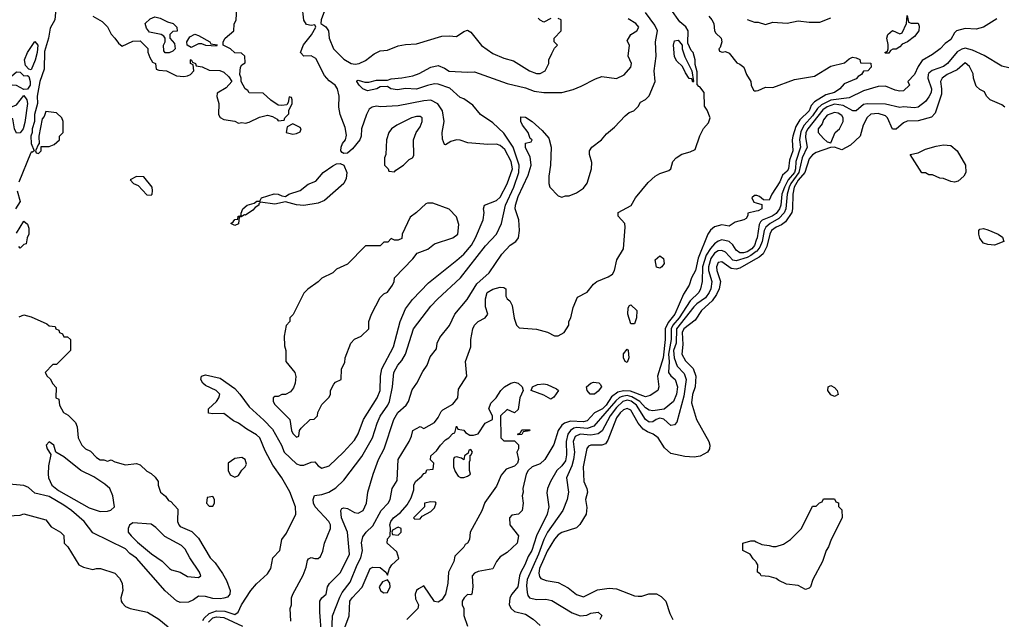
# Model space of a CAD drawing. Header units: inches. Extents: x 2380053 to 2584298, y 380219 to 546618.
# Tile 574 of 656: x 2495947 to 2501365, y 493831 to 497131. Entities that reach past the tile are written whole.
import ezdxf

# ---------------------------------------------------------------- set-up
doc = ezdxf.new("R2010")
doc.units = ezdxf.units.IN
doc.header["$MEASUREMENT"] = 0
doc.layers.add('C4499', color=7, linetype='Continuous')
doc.layers.add('C5409', color=7, linetype='Continuous')

msp = doc.modelspace()

# ---------------------------------------------------------------- linework, layer by layer
at = {"layer": 'C4499', "color": 2}
for points, elevation in [([(2496146.6, 497190), (2496140.9, 497130), (2496115.1, 497084.9), (2496105.1, 497030), (2496083.3, 496956.7), (2496082, 496858), (2496058.4, 496790), (2496043.6, 496710), (2496045.2, 496670), (2496029.3, 496610), (2496029.2, 496570), (2496015.3, 496530), (2496015.3, 496510), (2496009.2, 496490), (2496009.3, 496449.3), (2496026, 496410), (2496018, 496402), (2496010, 496402), (2496005.6, 496394.4), (2495942.7, 496237.3)], 46), ([(2496350, 497151), (2496401, 497121), (2496430, 497092), (2496450.7, 497050.7), (2496471.3, 497030), (2496490, 497002), (2496510, 496984.7), (2496570, 497012), (2496610, 497014), (2496651.6, 496971.6), (2496652.7, 496952.7), (2496663.6, 496923.6), (2496678, 496898), (2496694, 496890), (2496698, 496858), (2496712.7, 496852.7), (2496754, 496850), (2496810, 496822), (2496850, 496818), (2496870, 496822), (2496886, 496830), (2496906, 496850), (2496902, 496882), (2496886, 496890), (2496886, 496910), (2496890, 496912), (2496898, 496898), (2496914, 496890), (2496918, 496878), (2496951.6, 496871.6), (2496990, 496854), (2497048, 496852), (2497070, 496842), (2497096.9, 496816.9), (2497114, 496790), (2497083.6, 496756.4), (2497032.7, 496727.3), (2497032, 496708), (2497042.8, 496670), (2497041, 496610), (2497050, 496592), (2497070, 496581), (2497130, 496572), (2497150, 496562), (2497170, 496564.7), (2497190, 496561), (2497210, 496566.8), (2497265.6, 496594.4), (2497310, 496606), (2497338.8, 496598.8), (2497363.6, 496583.6), (2497370, 496574), (2497402, 496578), (2497406, 496590), (2497427.3, 496612.7), (2497428.4, 496631.6), (2497446, 496670), (2497446, 496690), (2497442, 496702), (2497430, 496706), (2497424.7, 496675.3), (2497416.9, 496663.1), (2497390, 496659), (2497370, 496661.2), (2497329, 496689), (2497287.3, 496727.3), (2497210, 496728.7), (2497202, 496742), (2497188, 496750), (2497166, 496790), (2497166, 496810), (2497158, 496830), (2497162, 496870), (2497170, 496882), (2497187.3, 496892.7), (2497186, 496930), (2497167.3, 496947.3), (2497130, 496948), (2497106, 496970), (2497066, 496990), (2497066, 497010), (2497078, 497030), (2497126, 497070), (2497127.3, 497107.3), (2497138, 497130), (2497142, 497190)], 46), ([(2496955.2, 493824.8), (2496962, 493838), (2496990, 493863.6), (2497030, 493876.9), (2497075.8, 493875.8), (2497130, 493857.3), (2497149, 493870), (2497166.6, 493910), (2497219.3, 493990), (2497250, 494026.8), (2497310, 494082), (2497328, 494110), (2497339, 494170), (2497378, 494210), (2497389.2, 494270), (2497414.5, 494305.5), (2497466.3, 494410), (2497464.2, 494450), (2497433.3, 494533.3), (2497389.3, 494610), (2497339.5, 494679.5), (2497297.4, 494757.4), (2497267.6, 494830), (2497250, 494846), (2497196.5, 494876.5), (2497150, 494911.3), (2497123.5, 494923.5), (2497070, 494963.7), (2497010, 494960.9), (2496986.3, 494966.3), (2496986, 494990), (2497029.3, 495030), (2497042.7, 495050), (2497049, 495070), (2497028.7, 495090), (2496970, 495118.4), (2496955.1, 495130), (2496944.2, 495150), (2496947.3, 495170), (2496970, 495175.8), (2497050, 495157.3), (2497130, 495100.7), (2497159.1, 495070), (2497210, 494999.5), (2497290, 494927.7), (2497338, 494878), (2497386.7, 494790), (2497401.5, 494750), (2497470, 494687), (2497490, 494679.5), (2497510, 494678.4), (2497550, 494694.9), (2497570, 494697.3), (2497590, 494676), (2497610, 494662.8), (2497650, 494674.8), (2497729.3, 494750), (2497790, 494816), (2497810, 494851.3), (2497838.4, 494930), (2497913.6, 495050), (2497929.6, 495090), (2497931.8, 495168.2), (2497939.3, 495210), (2498003.6, 495330), (2498039.6, 495470), (2498070, 495538.8), (2498108.1, 495591.9), (2498197.2, 495682.8), (2498352.5, 495807.5), (2498390, 495840.5), (2498433.6, 495890), (2498455.6, 495930), (2498496.2, 496030), (2498502, 496070), (2498499.3, 496090), (2498505.2, 496110), (2498570, 496135.8), (2498590, 496154.4), (2498630, 496227.7), (2498658.2, 496310), (2498650.8, 496350), (2498615.9, 496415.9), (2498590, 496438.7), (2498570, 496446), (2498523.6, 496443.6), (2498413.2, 496453.2), (2498370, 496468.7), (2498350, 496469), (2498319.8, 496460.2), (2498290, 496442), (2498284.7, 496444.7), (2498272.9, 496472.9), (2498272, 496510), (2498283, 496570), (2498273.6, 496630), (2498248.2, 496668.2), (2498210, 496687.8), (2498170, 496685.1), (2498030, 496657.6), (2497932.3, 496652.3), (2497910, 496655.1), (2497886, 496650), (2497870, 496639.3), (2497854.4, 496610), (2497828.4, 496530), (2497826.7, 496490), (2497819.3, 496470), (2497779, 496421), (2497750, 496396), (2497730, 496394), (2497720.9, 496400.9), (2497714, 496410), (2497716, 496430), (2497723.7, 496450), (2497739.3, 496470), (2497744.8, 496495.2), (2497737.7, 496537.7), (2497709.4, 496610), (2497703.7, 496650), (2497705.2, 496710), (2497695.3, 496750), (2497682, 496770), (2497650, 496794), (2497624.8, 496824.8), (2497576.6, 496916.6), (2497550, 496932), (2497509.6, 496929.6), (2497492.7, 496950), (2497507.7, 496992.3), (2497552.2, 497047.8), (2497576, 497090), (2497570, 497102), (2497550, 497099.3), (2497525.1, 497105.1), (2497510, 497128), (2497501.2, 497210)], 42), ([(2497608, 493750), (2497597.6, 493870), (2497599.3, 493930), (2497609, 493950), (2497633.2, 493970), (2497640.9, 494010), (2497651.5, 494028.5), (2497712.3, 494087.7), (2497761.6, 494190), (2497751.5, 494310), (2497718, 494390), (2497713.2, 494430), (2497720.1, 494439.9), (2497730, 494444), (2497750, 494440.5), (2497790, 494419.1), (2497810, 494414.8), (2497837.2, 494430), (2497856, 494470), (2497862.7, 494530), (2497892.7, 494630), (2497920.9, 494710), (2497952, 494770), (2498005.6, 494930), (2498027, 494970), (2498072.7, 495010), (2498086, 495030), (2498105.8, 495094.2), (2498132.3, 495130), (2498164.5, 495195.5), (2498188.7, 495230), (2498204.7, 495275.3), (2498240.2, 495319.8), (2498244, 495350), (2498258.6, 495381.4), (2498312.5, 495447.5), (2498341.2, 495510), (2498409.5, 495590.5), (2498463.1, 495676.9), (2498530, 495737.3), (2498600.1, 495839.9), (2498645.2, 495890), (2498677.2, 495910), (2498691.8, 495930), (2498697.6, 495970), (2498692.7, 496030), (2498674, 496090), (2498675.1, 496110), (2498690, 496158.8), (2498744.2, 496275.8), (2498761.2, 496330), (2498756.4, 496376.4), (2498730, 496426), (2498729.3, 496450.7), (2498762, 496458), (2498766, 496470), (2498756.4, 496476.4), (2498744, 496510), (2498713.2, 496550), (2498705.2, 496570), (2498704, 496596), (2498730, 496594), (2498766, 496570), (2498822, 496522), (2498858.4, 496478.4), (2498871.1, 496428.9), (2498866.8, 496330), (2498858, 496270), (2498858, 496230), (2498864.7, 496210), (2498910, 496162), (2498930, 496154), (2498950, 496162), (2498970, 496162), (2499010, 496178), (2499050, 496204.7), (2499069.1, 496230.9), (2499094, 496310), (2499094.6, 496345.4), (2499082, 496390), (2499082, 496410), (2499095.3, 496430), (2499148, 496470), (2499176.4, 496503.6), (2499220.2, 496539.8), (2499278, 496602), (2499300.2, 496619.8), (2499326, 496630), (2499350, 496654), (2499363.1, 496676.9), (2499390, 496692), (2499410, 496712), (2499444, 496790), (2499437.2, 496850), (2499449.4, 496930), (2499446, 497010), (2499456.9, 497070), (2499441.8, 497101.8), (2499389.7, 497170)], 34), ([(2497636, 497210), (2497604.9, 497130), (2497604.7, 497110), (2497631.7, 497091.7), (2497646.7, 497070), (2497649, 497029), (2497674, 496970), (2497730, 496914.6), (2497770, 496890.3), (2497793.1, 496886.9), (2497815.3, 496890), (2497850, 496906.8), (2497896.6, 496943.4), (2497930, 496958.8), (2497970, 496964), (2498030, 496986.8), (2498070, 496994.8), (2498130, 496998.8), (2498270, 497040.7), (2498310, 497042.8), (2498350, 497038.8), (2498390, 497066.8), (2498410, 497074), (2498430, 497062.8), (2498488.6, 496988.6), (2498550, 496944.9), (2498610, 496919.1), (2498664.5, 496904.5), (2498751.3, 496850), (2498790, 496834), (2498810, 496834.8), (2498839, 496850), (2498859, 496890), (2498859, 496910), (2498874.6, 496945.4), (2498890, 496974), (2498906, 496990), (2498888, 497010), (2498888, 497030), (2498926, 497070), (2498926, 497130), (2498910, 497138)], 42), ([(2497664.7, 493750), (2497667.8, 493850), (2497707.9, 493952.1), (2497721.4, 493978.6), (2497764.6, 494035.4), (2497803, 494130), (2497824.7, 494170), (2497834, 494210), (2497828, 494252), (2497834.5, 494285.5), (2497853.2, 494310), (2497890, 494344.9), (2497935.6, 494430), (2497974.5, 494470), (2497985.1, 494490), (2497997.2, 494550), (2498024.5, 494595.5), (2498029.2, 494710), (2498089.2, 494810), (2498102, 494838), (2498109.4, 494870.6), (2498150, 494892), (2498170, 494882), (2498230, 494914.8), (2498250, 494941), (2498265.6, 494974.4), (2498275.5, 494984.5), (2498330, 495014.8), (2498358, 495050), (2498362, 495098), (2498407, 495170), (2498399.6, 495250), (2498429.4, 495330), (2498429.5, 495370), (2498439.5, 495430), (2498449.6, 495450.3), (2498470, 495470.8), (2498508.7, 495490), (2498522, 495510), (2498509.2, 495550), (2498510, 495594), (2498519.3, 495630), (2498550, 495647.3), (2498590, 495658.8), (2498610, 495658), (2498622, 495650), (2498622, 495610), (2498630, 495594), (2498643.6, 495583.6), (2498657.3, 495557.3), (2498667.9, 495487.9), (2498681, 495450), (2498694.8, 495434.8), (2498790, 495427.7), (2498850.7, 495410.7), (2498890, 495391.3), (2498910, 495391.3), (2498942, 495410), (2498968, 495450), (2498968.7, 495470), (2498979, 495490), (2498992.9, 495547.1), (2499016.4, 495603.6), (2499070, 495631.3), (2499104.1, 495675.9), (2499122, 495690), (2499184.7, 495715.3), (2499208, 495730), (2499219, 495750), (2499232.7, 495810), (2499269.2, 495870), (2499279.3, 495990), (2499276, 496010), (2499239, 496050), (2499239, 496070), (2499311.5, 496108.5), (2499336, 496150), (2499405.4, 496234.6), (2499442.7, 496270), (2499470, 496284.9), (2499519.5, 496300.5), (2499529, 496310), (2499541.2, 496350), (2499559, 496370), (2499590, 496390.8), (2499636, 496404), (2499663.1, 496416.9), (2499690, 496492), (2499710, 496532), (2499736.5, 496563.5), (2499745.2, 496590), (2499730, 496632.7), (2499715.6, 496655.6), (2499713.7, 496730), (2499690, 496762), (2499683.1, 496763.1), (2499674, 496774), (2499675.3, 496844.7), (2499663.7, 496883.7), (2499663.6, 496910), (2499652.4, 496950), (2499641.1, 496961.1), (2499622.5, 497002.5), (2499625.4, 497070), (2499611.5, 497091.5), (2499578.9, 497118.9), (2499530, 497188.7)], 30), ([(2497438.6, 493821.4), (2497435.3, 493890), (2497442, 493910), (2497442.7, 493950), (2497449.2, 493970), (2497506.8, 494073.2), (2497522.7, 494117.3), (2497530, 494154), (2497536.4, 494163.6), (2497550, 494171), (2497570, 494164.7), (2497590, 494166), (2497602.7, 494177.3), (2497614.5, 494205.5), (2497624.5, 494250), (2497656.2, 494330), (2497656.2, 494350), (2497647.3, 494370), (2497573, 494450), (2497563.6, 494470), (2497561.2, 494490), (2497568.4, 494511.6), (2497610, 494517.3), (2497648, 494530), (2497685.6, 494554.4), (2497730, 494596), (2497830, 494726.8), (2497887.3, 494830), (2497913.3, 494910), (2497931.1, 494948.9), (2497973.3, 495010), (2497982.4, 495030), (2497998.4, 495110), (2498006, 495190), (2498027, 495230), (2498050, 495254.8), (2498069.5, 495290), (2498113.2, 495430), (2498210, 495554.8), (2498246.2, 495593.8), (2498372.3, 495710), (2498510, 495886.8), (2498570, 495951), (2498597.6, 496010), (2498620.4, 496110), (2498665, 496210), (2498692.8, 496290), (2498695.5, 496330), (2498662.2, 496430), (2498610, 496507), (2498550, 496564), (2498482, 496610), (2498440.2, 496660.2), (2498390, 496695.3), (2498370, 496702), (2498313.3, 496753.3), (2498250, 496777), (2498230, 496778.4), (2498190, 496769.6), (2498130, 496748.3), (2498070, 496753.2), (2498025.4, 496745.4), (2497989.6, 496749.6), (2497970, 496764), (2497930, 496761.2), (2497911.3, 496750), (2497860.1, 496740.1), (2497835.3, 496750), (2497815.3, 496770), (2497802, 496790), (2497804, 496796), (2497810, 496798), (2497846.8, 496786.8), (2497867.5, 496787.5), (2497910, 496798), (2497970, 496798), (2497990, 496804.7), (2498050, 496811), (2498110, 496822.8), (2498144.7, 496835.3), (2498209.4, 496870.6), (2498250, 496878.8), (2498284.5, 496864.5), (2498310, 496847.3), (2498410, 496842), (2498450, 496844.7), (2498630, 496780.7), (2498730, 496756.3), (2498778.5, 496738.5), (2498830, 496730.6), (2498930, 496730.8), (2498992.5, 496747.5), (2499035.5, 496764.5), (2499114.6, 496805.4), (2499150, 496818), (2499230, 496808), (2499272.9, 496827.1), (2499309.3, 496870), (2499313.2, 496890), (2499295.3, 496930), (2499302, 496990), (2499290, 497014), (2499308.7, 497050), (2499342, 497070), (2499354, 497090), (2499338, 497110), (2499295.1, 497135.1)], 38), ([(2498870, 497138), (2498830, 497118), (2498810, 497128), (2498800.2, 497140.2)], 42), ([(2499738, 497150), (2499756, 497130), (2499766, 497110), (2499770.8, 497070), (2499777.3, 497057.3), (2499806, 497030), (2499810.6, 497009.4), (2499802, 496978), (2499794, 496970), (2499798, 496958), (2499812.7, 496952.7), (2499830, 496956), (2499850, 496946), (2499892.8, 496892.8), (2499910, 496886), (2499930.6, 496870), (2499946, 496830), (2499970.7, 496790), (2499970.8, 496770), (2499983.8, 496743.8), (2499990, 496738.8), (2500000, 496740.4)], 30), ([(2499950, 497132), (2499990, 497118), (2500000, 497118)], 34), ([(2495932.7, 496190), (2495949.2, 496130), (2495924, 496090)], 46), ([(2500000, 496163.3), (2499990, 496164), (2499976, 496150), (2499986, 496126), (2500000, 496122.2)], 30), ([(2500000, 496076.7), (2499954, 496066), (2499954, 496054), (2499943.6, 496036.4), (2499931.1, 496028.9), (2499883.5, 496016.5), (2499850, 495995.3), (2499810, 496002), (2499770, 495991.6), (2499747.9, 495972.1), (2499732.7, 495950), (2499680.8, 495819.2), (2499664.6, 495750), (2499643, 495710), (2499630.3, 495669.8), (2499598.9, 495621.1), (2499551.3, 495510), (2499515.2, 495464.8), (2499498.2, 495430), (2499498, 495370), (2499487.2, 495270), (2499457, 495170), (2499462.8, 495110), (2499458, 495090), (2499416.4, 495063.6), (2499390, 495055.6), (2499307.1, 495087.1), (2499270, 495088.4), (2499238.8, 495081.2), (2499204, 495056), (2499173.2, 495010), (2499154, 494990), (2499110, 494967.6), (2499070, 494924), (2499050, 494918), (2498978, 494922), (2498944, 494910), (2498930, 494899.5), (2498910.5, 494870), (2498886.7, 494793.3), (2498836.3, 494710), (2498810, 494686), (2498767.3, 494670), (2498745.5, 494650), (2498733, 494630), (2498716, 494550), (2498718, 494530), (2498712, 494510), (2498718, 494470), (2498711.3, 494430), (2498692, 494410), (2498655.3, 494404.7), (2498642.8, 494390), (2498644, 494350), (2498691, 494290), (2498684.7, 494250), (2498630, 494198), (2498590, 494175.3), (2498571.3, 494150), (2498550.6, 494109.4), (2498470, 494093.2), (2498450, 494084), (2498436, 494070), (2498441, 494010), (2498434, 493970), (2498430, 493966), (2498410, 493968), (2498392, 493950), (2498382, 493930), (2498382, 493910), (2498391.3, 493890), (2498391.6, 493851.6), (2498410, 493794)], 30), ([(2495930, 495955.3), (2495970, 496022), (2495990, 496006), (2495996.4, 495983.6), (2495998, 495950), (2495988, 495930), (2495982, 495898), (2495970, 495894), (2495950, 495874), (2495942, 495882)], 46), ([(2500000, 495917.1), (2499990, 495888.4), (2499974.7, 495870), (2499950, 495853.3), (2499930, 495847.3), (2499910, 495848.6), (2499890, 495862), (2499871.6, 495891.6), (2499850, 495909.7), (2499810, 495918.9), (2499790, 495913), (2499770, 495897.4), (2499747.7, 495872.3), (2499724.6, 495835.4), (2499704.8, 495770), (2499702.6, 495690), (2499693.7, 495650), (2499683.1, 495630), (2499636.3, 495583.7), (2499576.3, 495490), (2499540.9, 495450), (2499531.6, 495430), (2499532.3, 495370), (2499517, 495290), (2499521.3, 495250), (2499516.4, 495190), (2499530, 495170.6), (2499553, 495150), (2499565.7, 495110), (2499560.3, 495070), (2499543.7, 495030), (2499492.8, 494987.3), (2499430, 494977.7), (2499410, 494982), (2499390, 494994.3), (2499358.2, 495030), (2499315.2, 495055.2), (2499290, 495062), (2499262.2, 495057.8), (2499248.1, 495051.9), (2499227.1, 495032.9), (2499106.8, 494893.2), (2499070, 494881.5), (2499013, 494887), (2498996.8, 494883.2), (2498977.4, 494870), (2498963.2, 494850), (2498952.9, 494810), (2498955.9, 494735.9), (2498950, 494702.7), (2498930, 494675.6), (2498901.6, 494650), (2498867.3, 494590), (2498850.7, 494550), (2498847.5, 494527.5), (2498859.3, 494450), (2498850, 494409), (2498790.3, 494290), (2498765.3, 494210), (2498744.2, 494175.8), (2498727, 494130), (2498703.7, 494090), (2498696.5, 494070), (2498687.7, 494010), (2498654, 493970), (2498644, 493950), (2498640.7, 493910), (2498650.7, 493890), (2498670, 493873.4), (2498730, 493858.4), (2498771.9, 493831.9), (2498810, 493796.3)], 34), ([(2500000, 495855.1), (2499970, 495832.8), (2499950, 495822), (2499890, 495803.5), (2499870, 495807.4), (2499830, 495851.5), (2499810, 495861.1), (2499790, 495859.8), (2499770, 495846.9), (2499750, 495817.6), (2499736.5, 495770), (2499736.9, 495750), (2499755.5, 495690), (2499750.2, 495650), (2499741.3, 495630), (2499720, 495600), (2499673.1, 495566.9), (2499656.5, 495550), (2499560.9, 495430), (2499558.6, 495350), (2499544.6, 495310), (2499547.2, 495270), (2499564.3, 495224.3), (2499603.5, 495183.5), (2499613.4, 495150), (2499600.4, 495059.6), (2499563.4, 494916.6), (2499550, 494900.9), (2499530, 494898.4), (2499491.6, 494931.6), (2499470, 494937.6), (2499449.2, 494930.8), (2499430, 494917.6), (2499410, 494916.3), (2499390, 494931.5), (2499341.4, 495010), (2499311.2, 495031.2), (2499290, 495036.5), (2499264.9, 495030), (2499230, 494995.8), (2499195, 494950), (2499151, 494869), (2499130, 494851.3), (2499090, 494844.5), (2499030, 494850.8), (2499003.2, 494836.8), (2498991.5, 494810), (2499000.2, 494750), (2498994.4, 494710), (2498985.2, 494674.8), (2498955.8, 494610), (2498966, 494530), (2498959.1, 494490), (2498936.3, 494430), (2498850.3, 494310), (2498830.5, 494270.5), (2498801.1, 494190), (2498739.7, 494050), (2498736.1, 494016.1), (2498739, 493979), (2498742.6, 493962.6), (2498751.3, 493950), (2498790, 493940.5), (2498841.4, 493941.4), (2498874.6, 493934.6), (2498986.6, 493866.6), (2499030, 493850.6), (2499066.8, 493853.2), (2499090, 493864), (2499130, 493870.7), (2499150, 493852), (2499139.1, 493830)], 38), ([(2500000, 495814.9), (2499970, 495797.6), (2499910, 495763.6), (2499890, 495757.4), (2499861.3, 495761.3), (2499810, 495798.4), (2499790, 495794.5), (2499781.1, 495770), (2499782.6, 495750), (2499802.3, 495690), (2499796, 495650), (2499780.9, 495619.1), (2499756.4, 495583.6), (2499697.6, 495530), (2499663.1, 495476.9), (2499601.1, 495430), (2499591.7, 495410), (2499596, 495344), (2499590.6, 495290), (2499610, 495254), (2499652.2, 495212.2), (2499666.4, 495170), (2499664.4, 495110), (2499648.5, 495068.5), (2499642.9, 495022.9), (2499670.8, 494930), (2499738, 494810), (2499744.7, 494790), (2499742, 494770), (2499732, 494750), (2499691.1, 494728.9), (2499657.3, 494722.7), (2499606.3, 494726.3), (2499530, 494744), (2499494.5, 494774.5), (2499459.3, 494830), (2499433.2, 494850), (2499402, 494862), (2499377.8, 494877.8), (2499350.7, 494910.7), (2499310, 494982), (2499290, 494991.3), (2499270, 494984.2), (2499250, 494967.8), (2499230, 494939.5), (2499183.8, 494816.2), (2499170, 494797), (2499150, 494789.5), (2499090.4, 494789.6), (2499076.3, 494783.7), (2499068.1, 494771.9), (2499048, 494670), (2499050.8, 494590), (2499067.3, 494550), (2499070.6, 494530), (2499060.7, 494490), (2499067.1, 494447.1), (2499064, 494410), (2499028.1, 494351.9), (2499010, 494334), (2498930, 494309.4), (2498910, 494295.1), (2498890, 494272.3), (2498850, 494206.6), (2498830, 494163.7), (2498807.8, 494110), (2498804.2, 494084.2), (2498806.7, 494066.7), (2498814.9, 494054.9), (2498844.4, 494044.4), (2498910, 494033), (2498964.7, 494004.7), (2499010, 493967.3), (2499050, 493954.8), (2499126.8, 493993.2), (2499190, 494002.8), (2499230, 493998.8), (2499330, 493961), (2499350, 493958), (2499370, 493958), (2499409.1, 493970.9), (2499450, 493971), (2499476.8, 493956.8), (2499502, 493930), (2499523.5, 493863.5), (2499541, 493830)], 42), ([(2495943.6, 495496.4), (2495970, 495506), (2496010, 495495.3), (2496096.4, 495456.4), (2496110, 495446), (2496142, 495442), (2496146, 495430), (2496162, 495422), (2496166, 495410), (2496182, 495402), (2496190, 495386), (2496210, 495386), (2496226, 495370), (2496226, 495310), (2496150, 495234), (2496130, 495234), (2496088, 495190), (2496098, 495170), (2496114.6, 495154.6), (2496130, 495126), (2496147.3, 495107.3), (2496146, 495050), (2496162, 495042), (2496166, 495010), (2496188, 494970), (2496214.6, 494954.6), (2496254, 494914), (2496264, 494890), (2496269.2, 494830), (2496289.4, 494789.4), (2496308.7, 494770), (2496336, 494756), (2496370, 494722), (2496390, 494709), (2496410, 494709), (2496430, 494702), (2496450, 494708), (2496470, 494698), (2496530, 494682), (2496590, 494688.7), (2496610, 494682), (2496646.3, 494646.3), (2496670, 494634), (2496692.9, 494612.9), (2496708, 494590), (2496708.7, 494570), (2496722, 494530), (2496749.1, 494509.1), (2496765.6, 494485.6), (2496779, 494479), (2496816.4, 494436.4), (2496815.3, 494370), (2496822, 494350), (2496830, 494342), (2496893.6, 494313.6), (2496930, 494278), (2496995.3, 494170), (2497022, 494142), (2497063.2, 494083.2), (2497084.5, 494044.5), (2497104.5, 493990), (2497102.9, 493970), (2497097.5, 493962.5), (2497090, 493953.4), (2497070, 493946.4), (2497050, 493943.1), (2497010, 493946), (2496970, 493957.3), (2496930, 493958.8), (2496902.5, 493937.5), (2496875.1, 493924.9), (2496830, 493923.8), (2496810, 493933), (2496746.9, 493986.9), (2496590, 494167.7), (2496553.7, 494193.7), (2496530, 494218), (2496350, 494307.3), (2496302, 494370), (2496232.7, 494430), (2496190, 494458.9), (2496110, 494507.2), (2496030, 494524.9), (2495995.6, 494555.6), (2495970, 494567.7), (2495890, 494574)], 46), ([(2497730, 493772), (2497759.3, 493850), (2497763.7, 493930), (2497777.2, 493950), (2497832.1, 494007.9), (2497875.3, 494110), (2497890, 494117.3), (2497930, 494116), (2497962, 494090), (2497970, 494074), (2497982, 494110), (2497994, 494130), (2498033.6, 494166.4), (2498022, 494202), (2497968.7, 494250), (2497970, 494274), (2497986, 494290), (2497988, 494332), (2497984, 494350), (2497989.2, 494370), (2498004, 494390), (2498041.5, 494418.5), (2498079.5, 494460.5), (2498100.2, 494499.8), (2498116.4, 494543.6), (2498115.3, 494570), (2498124, 494590), (2498160.4, 494619.6), (2498170, 494634), (2498182, 494638), (2498187.3, 494652.7), (2498222, 494658), (2498226, 494690), (2498208, 494708), (2498208.7, 494730), (2498241.2, 494758.8), (2498262, 494790), (2498290, 494818), (2498308, 494830), (2498330, 494854), (2498342, 494858), (2498350, 494894), (2498358, 494878), (2498390, 494872), (2498399.6, 494859.6), (2498423.6, 494843.6), (2498443.6, 494843.6), (2498470, 494851.3), (2498508.7, 494910), (2498548, 494930), (2498548.7, 494950), (2498528, 494990), (2498540.2, 495019.8), (2498569, 495050), (2498594, 495090), (2498615.3, 495110), (2498650, 495131), (2498670, 495136), (2498690, 495131), (2498712, 495110), (2498718, 495090), (2498698.8, 495050), (2498690, 494986), (2498670, 494968), (2498630, 494986), (2498592, 494950), (2498594, 494830), (2498610, 494814), (2498670, 494814), (2498691.3, 494791.3), (2498691.1, 494768.9), (2498682, 494750), (2498690.8, 494710.8), (2498686, 494690), (2498670, 494674), (2498622.8, 494657.2), (2498596, 494624), (2498570, 494564), (2498506.4, 494473.6), (2498490, 494428), (2498424.7, 494310), (2498422, 494270), (2498411.3, 494250), (2498398, 494242), (2498390, 494228), (2498342, 494178), (2498334.8, 494150), (2498306.8, 494090), (2498302, 494030), (2498290.4, 493970), (2498270, 493939), (2498250, 493926), (2498229.4, 493929.4), (2498170, 494015.3), (2498141.4, 493998.6), (2498130.7, 493989.3), (2498122.8, 493970), (2498124, 493944), (2498141, 493910), (2498138, 493890), (2498078, 493830)], 26), ([(2495850, 494398), (2495950, 494404.7), (2495970, 494410.8), (2496090, 494378), (2496119.6, 494339.6), (2496172, 494310), (2496190, 494292), (2496192, 494250), (2496211.3, 494230), (2496272, 494130), (2496298, 494118), (2496350, 494104.7), (2496370, 494111.3), (2496391.1, 494111.1), (2496470, 494084.7), (2496496.8, 494056.8), (2496510.8, 494030), (2496514.8, 493990), (2496502.8, 493950), (2496504.7, 493930), (2496510, 493922), (2496530, 493902), (2496554, 493890), (2496650, 493871), (2496712.5, 493832.5), (2496764.7, 493790)], 42), ([(2500000, 494146), (2499998, 494150), (2499983.1, 494163.1), (2499966, 494190), (2499926, 494210), (2499926, 494250), (2499970, 494262), (2499990, 494262), (2500000, 494257)], 42), ([(2496985.7, 493814.3), (2497010, 493839.4), (2497030, 493844.8), (2497070, 493841.7), (2497173.2, 493793.2)], 38)]:
    msp.add_lwpolyline(points, dxfattribs=dict(at, elevation=elevation))
for points, elevation in [([(2496748, 496948), (2496740.4, 496960.4), (2496738, 496990), (2496748, 497010), (2496748, 497030), (2496740.4, 497040.4), (2496726, 497050), (2496662, 497062), (2496644, 497084), (2496638, 497110), (2496664, 497136), (2496690, 497146), (2496719.8, 497139.8), (2496759.8, 497119.8), (2496792, 497110), (2496812, 497090), (2496812.7, 497067.3), (2496790, 497066), (2496774, 497050), (2496774, 497030), (2496799.6, 496999.6), (2496802, 496970), (2496790, 496958), (2496770, 496948.7)], 46), ([(2496010, 496855.3), (2495998, 496858), (2495979, 496879), (2495972.7, 496910), (2495989.3, 496950), (2496030, 497011.3), (2496046.8, 496990), (2496043, 496950), (2496032.1, 496907.9)], 46), ([(2497030, 496986), (2496971.6, 496988.4), (2496950, 496998), (2496930, 496998), (2496890, 496978), (2496868, 496990), (2496866, 497010), (2496883.1, 497036.9), (2496910, 497051), (2496930, 497044.7), (2496994, 497010), (2496998, 496998), (2497032.7, 496992.7)], 46), ([(2499650, 496788), (2499646, 496806), (2499630, 496808), (2499610, 496838), (2499594, 496874), (2499563.1, 496903.1), (2499550, 496926), (2499545.2, 496990), (2499550, 497014), (2499570, 497018), (2499591.3, 496990), (2499591.3, 496970), (2499606, 496926), (2499646, 496850), (2499654, 496790)], 30), ([(2495970, 496822), (2495990, 496824.7), (2495998, 496818), (2496004, 496790), (2496004, 496770), (2495990, 496748.7), (2495970, 496746), (2495930, 496768), (2495906, 496770), (2495888.4, 496788.4), (2495888.7, 496810), (2495930, 496844.7), (2495950, 496842)], 46), ([(2495930, 496506), (2495919, 496530), (2495910, 496586), (2495890, 496586), (2495882, 496602), (2495867.3, 496607.3), (2495866, 496650), (2495907.3, 496652.7), (2495930, 496662), (2495970, 496714), (2495986, 496690), (2495990.8, 496670), (2495975.3, 496564.7), (2495966, 496530), (2495950, 496508)], 46), ([(2496090, 496626), (2496082, 496598), (2496070, 496586), (2496052, 496490), (2496054, 496446), (2496050, 496446), (2496034, 496410), (2496038, 496398), (2496050, 496394), (2496066, 496410), (2496066, 496434), (2496110, 496434), (2496136.4, 496443.6), (2496166, 496470), (2496166, 496490), (2496186, 496510), (2496186, 496570), (2496178, 496590), (2496150, 496618)], 46), ([(2498150, 496599), (2498130, 496599), (2498102, 496590), (2498022, 496550), (2497992, 496530), (2497978, 496510), (2497966, 496470), (2497962, 496390), (2497954, 496370), (2497954, 496330), (2497974, 496310), (2497978, 496298), (2498010, 496294), (2498016.4, 496303.6), (2498058, 496330), (2498090, 496362), (2498108.4, 496371.6), (2498116.4, 496383.6), (2498114, 496470), (2498129.3, 496510.7), (2498150, 496542), (2498162, 496570), (2498162, 496590)], 46), ([(2497450, 496558), (2497418, 496542), (2497414, 496510), (2497450, 496501), (2497470, 496504.7), (2497490, 496514), (2497495.3, 496530), (2497490, 496538)], 46), ([(2497510, 496109.3), (2497470, 496112), (2497410, 496129.2), (2497350, 496116), (2497272.7, 496127.3), (2497262, 496118), (2497262, 496110), (2497242.8, 496097.2), (2497230, 496082), (2497190, 496055.3), (2497183.6, 496056.4), (2497166, 496046), (2497154, 496046), (2497150, 496008), (2497130, 495998), (2497108.7, 496010), (2497122, 496018), (2497130, 496031.3), (2497147.3, 496032.7), (2497148.7, 496050), (2497166, 496054), (2497166, 496066), (2497175.3, 496090), (2497198, 496110), (2497238, 496122), (2497251.6, 496131.6), (2497268.4, 496131.6), (2497278, 496150), (2497347.2, 496172.8), (2497370, 496170.6), (2497390, 496161), (2497410, 496158), (2497428, 496170), (2497490, 496190.6), (2497534.5, 496225.5), (2497577.2, 496242.8), (2497617.2, 496290), (2497670, 496327.3), (2497690, 496337.3), (2497710, 496338.8), (2497730.6, 496330.6), (2497746.8, 496290), (2497743.5, 496256.5), (2497731, 496230), (2497623.4, 496136.6), (2497590, 496120.9)], 42), ([(2496590, 496268), (2496554, 496250), (2496574, 496230), (2496598, 496218), (2496646.4, 496166.4), (2496670, 496164.7), (2496675.3, 496170), (2496678, 496190), (2496675.3, 496210), (2496630, 496266)], 46), ([(2498190, 496122), (2498182, 496118), (2498130.5, 496069.5), (2498096, 496044), (2498052, 495950), (2498050, 495926), (2498030, 495918), (2498010, 495918), (2497990, 495926), (2497972.7, 495907.3), (2497950, 495906), (2497930, 495886), (2497850, 495886), (2497750, 495786), (2497690, 495758), (2497670, 495738), (2497610, 495708), (2497590, 495688), (2497531.6, 495648.4), (2497510, 495626), (2497451.6, 495508.4), (2497434, 495490), (2497434, 495470), (2497412.7, 495447.3), (2497402, 495390), (2497403.6, 495336.4), (2497412, 495310), (2497412, 495250), (2497461, 495190), (2497466.4, 495166.4), (2497462.8, 495130), (2497454.4, 495105.6), (2497436.8, 495083.2), (2497410, 495068.7), (2497390, 495068), (2497370, 495058), (2497350, 495058), (2497342, 495050), (2497342, 495030), (2497350, 495014), (2497434, 494930), (2497442, 494870), (2497450, 494854), (2497470, 494834), (2497482, 494838), (2497486, 494870), (2497496.4, 494883.6), (2497546, 494930), (2497567.3, 494932.7), (2497586, 494950), (2497588, 494970), (2497610, 495014), (2497650, 495054), (2497658, 495070), (2497658, 495090), (2497674.6, 495125.4), (2497684.7, 495135.3), (2497715.3, 495150), (2497718, 495210), (2497736.4, 495243.6), (2497738, 495270), (2497769.1, 495350.9), (2497790, 495372), (2497826, 495390), (2497868, 495430), (2497868.7, 495470), (2497882, 495510), (2497930, 495602), (2497950, 495622), (2497970, 495632), (2497998, 495670), (2498008, 495690), (2498008.9, 495711.1), (2498110, 495814), (2498133.2, 495846.8), (2498192, 495868), (2498230, 495898), (2498330, 495931.3), (2498358, 495950), (2498363.1, 496003.1), (2498350, 496046), (2498310, 496088), (2498220.4, 496120.4)], 46), ([(2499470, 495762.7), (2499450, 495768.7), (2499443.7, 495810), (2499470, 495830.7), (2499490, 495816), (2499493.4, 495790), (2499481, 495770)], 26), ([(2499310, 495458), (2499293.2, 495510), (2499294.6, 495545.4), (2499302, 495558), (2499310, 495562), (2499342.8, 495530), (2499340.7, 495490), (2499330, 495458)], 26), ([(2499290, 495245.2), (2499278, 495250), (2499269.3, 495270), (2499270, 495292), (2499290, 495318), (2499294.8, 495310), (2499298.8, 495270)], 26), ([(2498870, 495042), (2498830, 495065.2), (2498762, 495090), (2498768.7, 495110), (2498796.5, 495123.5), (2498830, 495126.8), (2498850, 495124), (2498899.8, 495099.8), (2498912, 495090), (2498886.4, 495053.6)], 26), ([(2499110, 495069.5), (2499086, 495070), (2499069.4, 495090), (2499065.2, 495110), (2499090, 495131), (2499104.1, 495135.9), (2499132.8, 495132.8), (2499143.5, 495123.5), (2499147.3, 495110), (2499130, 495086)], 26), ([(2498690, 494846), (2498686, 494850), (2498702, 494858), (2498710, 494874), (2498754, 494874), (2498751.6, 494868.4), (2498718, 494862), (2498710, 494848)], 26), ([(2496110, 494808), (2496092, 494790), (2496098, 494770), (2496118, 494738), (2496105.2, 494674.8), (2496103, 494630), (2496105.5, 494610), (2496124.4, 494570), (2496160.4, 494540.4), (2496330, 494443.8), (2496390, 494424), (2496430, 494426.8), (2496449, 494431), (2496468, 494450), (2496459.5, 494510), (2496443.7, 494550), (2496415.1, 494575.1), (2496354.3, 494614.3), (2496283.7, 494650), (2496190, 494726), (2496146, 494750), (2496134, 494790)], 50), ([(2498430, 494766), (2498418, 494762), (2498414, 494746), (2498394, 494730), (2498391.6, 494708.4), (2498378, 494718), (2498350, 494726), (2498338, 494722), (2498334, 494710), (2498334, 494670), (2498343.6, 494643.6), (2498359.6, 494619.6), (2498371.6, 494611.6), (2498390, 494611.3), (2498410, 494618), (2498428, 494630), (2498422, 494650), (2498422, 494698), (2498426, 494706), (2498426, 494734), (2498430, 494734), (2498438, 494750)], 26), ([(2497170, 494722), (2497130, 494715.3), (2497094, 494690), (2497094, 494650), (2497105.4, 494625.4), (2497130, 494614), (2497150, 494622), (2497168.7, 494651.3), (2497188, 494670), (2497194.6, 494685.4), (2497188, 494710)], 46), ([(2497010, 494506), (2496978, 494502), (2496974, 494470), (2496990, 494454), (2497010, 494454), (2497018, 494470), (2497018, 494490)], 46), ([(2498210, 494478), (2498174, 494470), (2498174, 494450), (2498114, 494390), (2498122, 494382), (2498150, 494384.7), (2498162, 494398), (2498210, 494424.7), (2498230, 494444.7), (2498238, 494470), (2498235.3, 494475.3)], 26), ([(2496570, 494362), (2496551, 494349), (2496544.7, 494330), (2496544.7, 494310), (2496561, 494290), (2496595.6, 494255.6), (2496672.2, 494192.2), (2496730, 494150.6), (2496770.4, 494110.4), (2496782.5, 494102.5), (2496830, 494090.3), (2496870, 494066.7), (2496930, 494060.7), (2496944, 494070), (2496937, 494090), (2496883, 494170), (2496857.3, 494217.3), (2496837.1, 494237.1), (2496746.3, 494286.3), (2496696.4, 494336.4), (2496670, 494354.5)], 50), ([(2498030, 494338), (2497998, 494322), (2497994, 494310), (2497998, 494298), (2498030, 494294), (2498046, 494310), (2498046, 494330)], 26), ([(2497970, 494048.7), (2497943.5, 494036.5), (2497924.7, 494010), (2497931.3, 493990), (2497941.4, 493981.4), (2497950, 493976), (2497970, 493978), (2497985.2, 494010), (2497984, 494030)], 26)]:
    msp.add_lwpolyline(points, close=True, dxfattribs=dict(at, elevation=elevation))
at = {"layer": 'C5409', "color": 2}
for points, elevation in [([(2500000, 497118), (2500010, 497118), (2500050, 497104.7), (2500090, 497118), (2500170, 497112), (2500230, 497124.7), (2500290, 497118), (2500350, 497118), (2500410, 497141)], 34), ([(2501323.6, 497136.4), (2501250, 497089.2), (2501210, 497079), (2501150, 497082), (2501102, 497070), (2501090, 497058), (2501070, 497022), (2501039.8, 497000.2), (2501011, 496970), (2500970, 496939), (2500912.7, 496907.3), (2500890, 496874), (2500870, 496828.7), (2500834, 496790), (2500842, 496770), (2500810, 496739), (2500790, 496737.2), (2500763.7, 496743.7), (2500710, 496765.2), (2500670, 496762.7), (2500590, 496739.5), (2500510, 496700.5), (2500410, 496688.6), (2500358.2, 496661.8), (2500337.1, 496642.8), (2500310, 496601.4), (2500264.1, 496550), (2500244.8, 496515.2), (2500237.8, 496470), (2500242.7, 496430), (2500217.3, 496350), (2500215.5, 496310), (2500209.3, 496290), (2500175.9, 496250), (2500154.6, 496210), (2500140.2, 496170), (2500134.3, 496110), (2500128.1, 496090), (2500110, 496064.8), (2500086.4, 496050), (2500032.7, 496027.3), (2500022.4, 496017.6), (2500015.5, 496004.5), (2500004.5, 495930), (2500000, 495917.1)], 34), ([(2501390, 496865.2), (2501350, 496876), (2501253.4, 496933.4), (2501190, 496964), (2501150, 496974), (2501130, 496968.4), (2501105.8, 496954.2), (2501052, 496890), (2501030, 496874), (2500968.1, 496851.9), (2500950, 496837), (2500944.9, 496830), (2500943.7, 496810), (2500964.2, 496750), (2500961.3, 496730), (2500950, 496706), (2500930, 496681.2), (2500890, 496649.5), (2500870, 496645.6), (2500810, 496651.5), (2500790, 496647.3), (2500710, 496666.9), (2500610, 496668.5), (2500590, 496665.1), (2500550, 496629.5), (2500530.4, 496629.6), (2500478.7, 496658.7), (2500430, 496666.6), (2500390, 496652), (2500365.1, 496634.9), (2500283.2, 496530), (2500273.2, 496510), (2500270, 496482), (2500280.2, 496430), (2500251.9, 496370), (2500234.8, 496290), (2500189.7, 496230.3), (2500180.4, 496210), (2500169.5, 496170), (2500161.7, 496090), (2500152.8, 496067.2), (2500123.8, 496036.2), (2500076.5, 496010), (2500052.6, 495990), (2500043.5, 495970), (2500031.6, 495910), (2500020, 495880), (2500002.8, 495857.2), (2500000, 495855.1)], 38), ([(2500000, 496740.4), (2500010, 496742), (2500050, 496759.3), (2500090, 496757.3), (2500210, 496801), (2500319.3, 496820.7), (2500410, 496875.5), (2500485.6, 496894.4), (2500510, 496916), (2500530, 496924.7), (2500550, 496922), (2500570, 496912), (2500574, 496894), (2500630, 496891), (2500632, 496870), (2500614, 496850), (2500590, 496848), (2500578, 496830), (2500560.7, 496819.3), (2500550, 496805.2), (2500482.8, 496777.2), (2500458.8, 496750), (2500430.7, 496730), (2500382.3, 496717.7), (2500320.2, 496679.8), (2500301.5, 496658.5), (2500290, 496629.6), (2500239.9, 496580.1), (2500217.3, 496542.7), (2500201.1, 496490), (2500198, 496470), (2500200.9, 496410), (2500182.6, 496357.4), (2500177, 496310), (2500170, 496298), (2500144.7, 496275.3), (2500130, 496239.3), (2500084.7, 496170), (2500070, 496138), (2500040.4, 496140.4), (2500018, 496158), (2500003.1, 496163.1), (2500000, 496163.3)], 30), ([(2501368, 496650), (2501350, 496662), (2501286, 496690), (2501266, 496710), (2501254.6, 496734.6), (2501230, 496746), (2501210, 496766), (2501195.3, 496810), (2501192.9, 496832.9), (2501173.6, 496873.6), (2501150, 496894), (2501105.5, 496854.5), (2501050, 496829.5), (2501022, 496810), (2501012.7, 496790), (2501019.5, 496750), (2501018.3, 496721.7), (2500983.4, 496616.6), (2500964.7, 496595.3), (2500890, 496575.1), (2500830, 496571.8), (2500810, 496563.7), (2500770, 496528.7), (2500750, 496528.7), (2500720.9, 496590), (2500710, 496602.7), (2500670, 496614.3), (2500630, 496611.6), (2500610, 496593.2), (2500588, 496550), (2500570.7, 496490), (2500518.8, 496441.2), (2500470, 496415.3), (2500430, 496428.7), (2500407.3, 496427.3), (2500330, 496400.7), (2500310, 496387.3), (2500290, 496366), (2500266.4, 496290), (2500230, 496248.5), (2500208, 496210), (2500201.1, 496170), (2500199.1, 496090), (2500194.6, 496070), (2500161.1, 496018.9), (2500138.9, 496001.1), (2500110, 495989.7), (2500084, 495970), (2500073.8, 495950), (2500057, 495883), (2500037.7, 495842.3), (2500015.9, 495824.1), (2500000, 495814.9)], 42), ([(2500000, 496122.2), (2500030, 496114), (2500031, 496090), (2500010, 496079), (2500000, 496076.7)], 30), ([(2500000, 494257), (2500030, 494242), (2500070, 494238), (2500090, 494231.3), (2500110, 494231.3), (2500150, 494244.7), (2500188, 494270), (2500248, 494330), (2500310, 494454), (2500330, 494454), (2500347.3, 494472.7), (2500362, 494478), (2500370, 494494), (2500430, 494494), (2500438, 494478), (2500451.6, 494471.6), (2500452.7, 494452.7), (2500470, 494434), (2500472, 494390), (2500411.3, 494270), (2500398, 494230), (2500384.7, 494210), (2500364.7, 494150), (2500311.3, 494050), (2500298, 494010), (2500290, 494002), (2500270, 493995.3), (2500230, 494017.2), (2500165.2, 494025.2), (2500124, 494044), (2500110, 494055.3), (2500070, 494066), (2500026, 494070), (2500022, 494082), (2500006, 494090), (2500008, 494130), (2500000, 494146)], 42)]:
    msp.add_lwpolyline(points, dxfattribs=dict(at, elevation=elevation))
for points, elevation in [([(2500710, 496946), (2500708, 496950), (2500722, 496958), (2500726, 496970), (2500726, 496994), (2500718, 497030), (2500724, 497050), (2500750, 497071), (2500790, 497054), (2500802, 497058), (2500826, 497110), (2500830, 497154), (2500838, 497118), (2500852.7, 497112.7), (2500891.3, 497111.3), (2500896, 497096), (2500894, 497070), (2500870, 497038), (2500832, 497010), (2500802.8, 496997.2), (2500790, 496982), (2500770, 496968.7), (2500752, 496968), (2500738, 496962), (2500730, 496946)], 30), ([(2500430, 496619.5), (2500390, 496606), (2500370, 496579), (2500362.5, 496557.5), (2500341, 496530), (2500341, 496510), (2500370, 496478), (2500390, 496458), (2500410, 496454), (2500434, 496510), (2500457.2, 496530), (2500477, 496570), (2500477, 496590), (2500470, 496604), (2500450, 496617)], 42), ([(2501090, 496237.2), (2501070, 496241.2), (2501030, 496257.2), (2501010, 496259), (2500970, 496278), (2500950, 496278), (2500930, 496288), (2500910, 496288.7), (2500846, 496390), (2500890, 496398.8), (2500930, 496418.8), (2500990, 496434.8), (2501030, 496442.8), (2501070, 496438), (2501104.7, 496410), (2501151.3, 496330), (2501152, 496290), (2501142, 496270), (2501110, 496242)], 42), ([(2501310, 495889.5), (2501273.6, 495893.6), (2501250, 495902), (2501242, 495910), (2501229.4, 495929.4), (2501225.2, 495950), (2501224, 495970), (2501230, 495978), (2501250, 495981), (2501273.7, 495973.7), (2501330, 495951.3), (2501354, 495934), (2501362, 495910)], 42), ([(2500430, 495058), (2500410, 495066.6), (2500392.7, 495090), (2500395.3, 495110), (2500410, 495117.3), (2500430, 495107.3), (2500444.9, 495090), (2500450, 495068.7)], 42)]:
    msp.add_lwpolyline(points, close=True, dxfattribs=dict(at, elevation=elevation))

doc.saveas('drawing.dxf')
